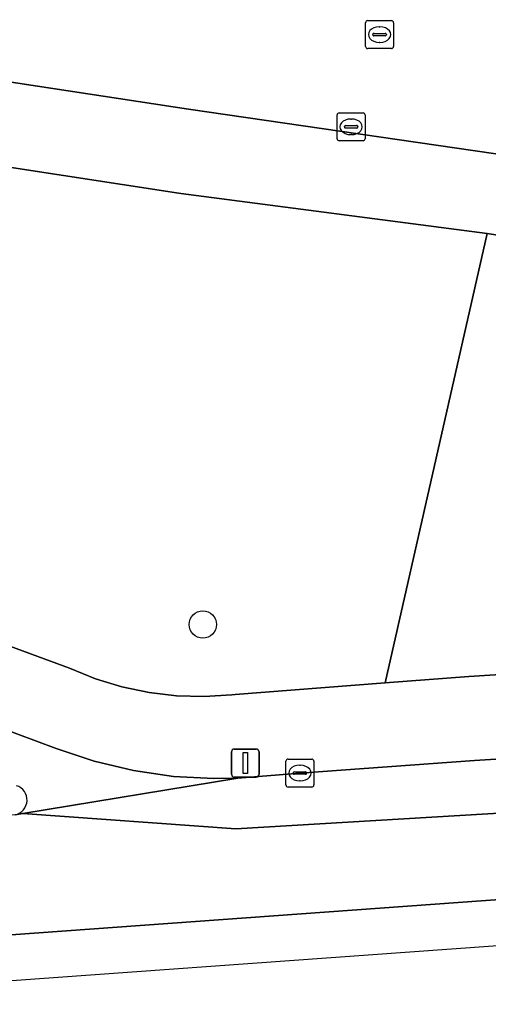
# Model space of a CAD drawing. Extents: x 161084 to 161928, y 385354 to 386522.
# Drawn here: x 161666.11 to 161682.9, y 385371.19 to 385406.54 of the extents above; entities that cross this region are included whole.
import ezdxf

# ---------------------------------------------------------------- set-up
doc = ezdxf.new("R2010")
doc.units = 0
for name, color, linetype in [('IMGEO_Boom', 7, 'Continuous'), ('IMGEO_Fietspad_gesloten', 7, 'Continuous'), ('IMGEO_Groenvoorziening', 7, 'Continuous'), ('IMGEO_Kolk', 7, 'Continuous'), ('IMGEO_Lichtmast', 7, 'Continuous'), ('IMGEO_Rijbaan_lokaal_gesloten', 7, 'Continuous'), ('IMGEO_Rijbaan_lokaal_open', 7, 'Continuous'), ('IMGEO_Rioolput', 7, 'Continuous'), ('IMGEO_Verkeerseiland_open', 7, 'Continuous'), ('IMGEO_Voetpad_open', 7, 'Continuous')]:
    doc.layers.add(name, color=color, linetype=linetype)

msp = doc.modelspace()

# ---------------------------------------------------------------- linework, layer by layer
at = {"layer": 'IMGEO_Boom'}
msp.add_circle((161672.674, 385384.868), 0.489, dxfattribs=at)
at = {"layer": 'IMGEO_Fietspad_gesloten'}
msp.add_lwpolyline([(161665.946, 385378.056), (161666.232, 385378.103), (161673.925, 385379.365), (161673.066, 385379.35), (161671.623, 385379.429), (161670.193, 385379.636), (161668.787, 385379.97), (161667.417, 385380.428), (161664.593, 385381.482), (161662.607, 385382.171)], dxfattribs=at)
msp.add_arc((161665.839, 385378.583), 0.538, 281.5026, 72.7781, dxfattribs=at)
at = {"layer": 'IMGEO_Groenvoorziening'}
for points in [[(161682.855, 385398.879), (161671.883, 385400.307), (161657.01, 385402.59), (161656.899, 385401.815), (161655.458, 385402.024), (161655.54, 385402.803), (161654.509, 385402.955), (161653.98, 385402.992), (161653.512, 385402.993)], [(161654.638, 385385.92), (161658.648, 385385.883), (161660.832, 385385.565), (161662.979, 385385.053), (161665.071, 385384.351), (161667.903, 385383.302), (161668.824, 385382.929), (161669.774, 385382.639), (161670.746, 385382.435), (161671.733, 385382.319), (161672.726, 385382.292), (161673.718, 385382.354), (161673.836, 385382.367), (161679.202, 385382.78), (161682.855, 385398.879)], [(161693.463, 385397.205), (161682.855, 385398.879), (161679.202, 385382.78), (161682.208, 385383.012), (161694.293, 385383.773)]]:
    msp.add_lwpolyline(points, dxfattribs=at)
at = {"layer": 'IMGEO_Kolk'}
for p, q in [((161677.485, 385402.274), (161677.485, 385403.126)), ((161677.56, 385403.2), (161678.412, 385403.2)), ((161678.486, 385403.126), (161678.486, 385402.274)), ((161677.973, 385402.98), (161677.998, 385402.98)), ((161677.744, 385402.694), (161677.744, 385402.706)), ((161678.182, 385402.657), (161677.784, 385402.657)), ((161677.787, 385402.743), (161678.185, 385402.743)), ((161677.996, 385402.42), (161677.971, 385402.42)), ((161678.228, 385402.706), (161678.228, 385402.694)), ((161678.412, 385402.2), (161677.56, 385402.2)), ((161675.651, 385379.121), (161675.651, 385379.973)), ((161675.726, 385380.047), (161676.578, 385380.047)), ((161676.139, 385379.827), (161676.164, 385379.827)), ((161676.652, 385379.973), (161676.652, 385379.121)), ((161675.91, 385379.541), (161675.91, 385379.553)), ((161676.348, 385379.504), (161675.95, 385379.504)), ((161675.953, 385379.59), (161676.351, 385379.59)), ((161676.394, 385379.553), (161676.394, 385379.541)), ((161676.162, 385379.267), (161676.137, 385379.267)), ((161676.578, 385379.047), (161675.726, 385379.047))]:
    msp.add_line(p, q, dxfattribs=at)
for points in [[(161677.485, 385402.274), (161677.485, 385403.126)], [(161677.56, 385403.2), (161678.412, 385403.2)], [(161678.486, 385403.126), (161678.486, 385402.274)], [(161678.412, 385402.2), (161677.56, 385402.2)], [(161675.651, 385379.121), (161675.651, 385379.973)], [(161675.726, 385380.047), (161676.578, 385380.047)], [(161676.652, 385379.973), (161676.652, 385379.121)], [(161676.578, 385379.047), (161675.726, 385379.047)]]:
    msp.add_lwpolyline(points, dxfattribs=at)
for centre, radius, start, end in [((161677.562, 385403.124), 0.0765, 91.552, 178.448), ((161677.562, 385403.124), 0.0765, 91.552, 178.448), ((161678.41, 385403.124), 0.0765, 1.552, 88.448), ((161678.41, 385403.124), 0.0765, 1.552, 88.448), ((161677.784, 385402.703), 0.0403, 85.8775, 175.7526), ((161677.781, 385402.693), 0.0366, 178.938, 274.7102), ((161678.185, 385402.7), 0.043, 264.8664, 352.4533), ((161678.189, 385402.705), 0.0386, 1.7309, 96.639), ((161677.562, 385402.276), 0.0765, 181.552, 268.448), ((161677.562, 385402.276), 0.0765, 181.552, 268.448), ((161678.41, 385402.276), 0.0765, 271.552, 358.448), ((161678.41, 385402.276), 0.0765, 271.552, 358.448), ((161675.728, 385379.971), 0.0765, 91.552, 178.448), ((161675.728, 385379.971), 0.0765, 91.552, 178.448), ((161676.576, 385379.971), 0.0765, 1.552, 88.448), ((161676.576, 385379.971), 0.0765, 1.552, 88.448), ((161675.95, 385379.55), 0.0403, 85.8775, 175.7526), ((161675.947, 385379.54), 0.0366, 178.938, 274.7102), ((161676.351, 385379.547), 0.043, 264.8664, 352.4533), ((161676.355, 385379.552), 0.0386, 1.7309, 96.639), ((161675.728, 385379.123), 0.0765, 181.552, 268.448), ((161675.728, 385379.123), 0.0765, 181.552, 268.448), ((161676.576, 385379.123), 0.0765, 271.552, 358.448), ((161676.576, 385379.123), 0.0765, 271.552, 358.448)]:
    msp.add_arc(centre, radius, start, end, dxfattribs=at)
for centre, major_axis, ratio, start_param, end_param in [((161677.972, 385402.7), (-0.387, 0.002), 0.722429, 4.712389, 7.853982), ((161677.997, 385402.7), (-0.39, 0.002), 0.717154, 1.570796, 4.712389), ((161676.138, 385379.547), (-0.387, 0.002), 0.722429, 4.712389, 7.853982), ((161676.163, 385379.547), (-0.39, 0.002), 0.717154, 1.570796, 4.712389)]:
    msp.add_ellipse(centre, major_axis=major_axis, ratio=ratio, start_param=start_param, end_param=end_param, dxfattribs=at)
at = {"layer": 'IMGEO_Lichtmast'}
for p, q in [((161673.7, 385379.507), (161673.7, 385380.307)), ((161673.7, 385380.307), (161673.7, 385379.507)), ((161673.8, 385380.407), (161674.59, 385380.407)), ((161674.59, 385380.407), (161673.8, 385380.407)), ((161674.69, 385380.307), (161674.69, 385379.507)), ((161674.69, 385379.507), (161674.69, 385380.307)), ((161674.59, 385379.407), (161673.8, 385379.407)), ((161673.8, 385379.407), (161674.59, 385379.407))]:
    msp.add_line(p, q, dxfattribs=at)
msp.add_lwpolyline([(161674.12, 385380.282), (161674.27, 385380.282), (161674.27, 385379.532), (161674.12, 385379.532), (161674.12, 385380.282)], dxfattribs=at)
for centre, start, end in [((161673.8, 385380.307), 90, 180), ((161673.8, 385380.307), 90, 180), ((161674.59, 385380.307), 0, 90), ((161674.59, 385380.307), 360, 90), ((161673.8, 385379.507), 180, 270), ((161673.8, 385379.507), 180, 270), ((161674.59, 385379.507), 270, 0), ((161674.59, 385379.507), 270, 0)]:
    msp.add_arc(centre, 0.1, start, end, dxfattribs=at)
at = {"layer": 'IMGEO_Rijbaan_lokaal_gesloten'}
for points in [[(161780.911, 385386.593), (161744.115, 385384.121), (161714.365, 385382.094), (161693.719, 385380.706), (161682.409, 385379.995)], [(161790.386, 385385.562), (161745.718, 385382.325), (161694.12, 385378.755), (161673.857, 385377.546), (161666.232, 385378.103), (161665.946, 385378.056), (161662.307, 385378.041), (161658.165, 385378.115), (161657.419, 385378.132), (161657.429, 385377.882), (161644.365, 385377.304), (161644.261, 385377.318), (161644.02, 385377.311), (161643.787, 385377.242), (161630.471, 385376.759), (161630.919, 385372.33), (161639.831, 385371.872)], [(161639.831, 385371.872), (161662.986, 385373.549), (161719.453, 385377.639), (161752.938, 385379.891), (161791.813, 385382.444), (161791.677, 385385.598), (161791.396, 385385.539)], [(161673.857, 385377.546), (161694.12, 385378.755), (161745.718, 385382.325), (161790.386, 385385.562)], [(161639.831, 385371.872), (161644.097, 385371.653), (161653.051, 385371.194), (161791.156, 385381.143), (161791.867, 385381.194), (161791.813, 385382.444), (161752.938, 385379.891), (161719.453, 385377.639), (161662.986, 385373.549), (161639.831, 385371.872)], [(161682.409, 385379.995), (161676.148, 385379.546), (161673.925, 385379.365)], [(161673.925, 385379.365), (161666.232, 385378.103)], [(161666.232, 385378.103), (161673.857, 385377.546)]]:
    msp.add_lwpolyline(points, dxfattribs=at)
at = {"layer": 'IMGEO_Rijbaan_lokaal_open'}
msp.add_lwpolyline([(161654.078, 385405.934), (161655.061, 385405.888), (161656.317, 385405.742), (161672.165, 385403.338), (161692.697, 385400.346), (161693.755, 385400.225), (161694.82, 385400.199), (161695.882, 385400.269), (161696.935, 385400.432), (161697.968, 385400.69), (161698.974, 385401.038), (161699.945, 385401.475), (161700.017, 385401.512), (161701.842, 385402.671), (161702.652, 385403.354), (161703.398, 385404.107), (161704.073, 385404.923), (161704.565, 385405.627), (161711.043, 385415.632)], dxfattribs=at)
at = {"layer": 'IMGEO_Rioolput'}
for p, q in [((161678.505, 385405.578), (161678.505, 385406.43)), ((161678.58, 385406.504), (161679.432, 385406.504)), ((161679.506, 385406.43), (161679.506, 385405.578)), ((161678.764, 385405.998), (161678.764, 385406.01)), ((161679.202, 385405.961), (161678.804, 385405.961)), ((161678.807, 385406.047), (161679.205, 385406.047)), ((161678.993, 385406.284), (161679.018, 385406.284)), ((161679.248, 385406.01), (161679.248, 385405.998)), ((161679.016, 385405.724), (161678.991, 385405.724)), ((161679.432, 385405.504), (161678.58, 385405.504))]:
    msp.add_line(p, q, dxfattribs=at)
for points in [[(161678.505, 385405.578), (161678.505, 385406.43)], [(161678.58, 385406.504), (161679.432, 385406.504)], [(161679.506, 385406.43), (161679.506, 385405.578)], [(161679.432, 385405.504), (161678.58, 385405.504)]]:
    msp.add_lwpolyline(points, dxfattribs=at)
for centre, radius, start, end in [((161678.582, 385406.428), 0.0765, 91.552, 178.448), ((161678.582, 385406.428), 0.0765, 91.552, 178.448), ((161679.43, 385406.428), 0.0765, 1.552, 88.448), ((161679.43, 385406.428), 0.0765, 1.552, 88.448), ((161678.804, 385406.007), 0.0403, 85.8775, 175.7526), ((161678.801, 385405.997), 0.0366, 178.938, 274.7102), ((161679.205, 385406.004), 0.043, 264.8664, 352.4533), ((161679.209, 385406.009), 0.0386, 1.7309, 96.639), ((161678.582, 385405.58), 0.0765, 181.552, 268.448), ((161678.582, 385405.58), 0.0765, 181.552, 268.448), ((161679.43, 385405.58), 0.0765, 271.552, 358.448), ((161679.43, 385405.58), 0.0765, 271.552, 358.448)]:
    msp.add_arc(centre, radius, start, end, dxfattribs=at)
for centre, major_axis, ratio, start_param, end_param in [((161678.992, 385406.004), (-0.387, 0.002), 0.722429, 4.712389, 7.853982), ((161679.017, 385406.004), (-0.39, 0.002), 0.717154, 1.570796, 4.712389)]:
    msp.add_ellipse(centre, major_axis=major_axis, ratio=ratio, start_param=start_param, end_param=end_param, dxfattribs=at)
at = {"layer": 'IMGEO_Verkeerseiland_open'}
msp.add_arc((161665.839, 385378.583), 0.538, 281.5026, 72.7781, dxfattribs=at)
at = {"layer": 'IMGEO_Voetpad_open'}
for points in [[(161692.697, 385400.346), (161672.165, 385403.338), (161656.317, 385405.742), (161655.061, 385405.888), (161654.078, 385405.934), (161653.98, 385402.992), (161654.509, 385402.955), (161655.54, 385402.803), (161655.458, 385402.024), (161656.899, 385401.815), (161657.01, 385402.59), (161671.883, 385400.307), (161682.855, 385398.879), (161693.463, 385397.205)], [(161775.141, 385389.302), (161699.842, 385384.149), (161694.293, 385383.773), (161682.208, 385383.012), (161679.202, 385382.78), (161673.836, 385382.367), (161673.718, 385382.354), (161672.726, 385382.292), (161671.733, 385382.319), (161670.746, 385382.435), (161669.774, 385382.639), (161668.824, 385382.929), (161667.903, 385383.302), (161665.071, 385384.351), (161662.979, 385385.053), (161660.832, 385385.565), (161658.648, 385385.883), (161654.638, 385385.92), (161650.309, 385385.395)], [(161654.179, 385383.015), (161655.207, 385383.061), (161656.291, 385383.144), (161656.395, 385383.142), (161658.492, 385383.004), (161660.568, 385382.68), (161662.607, 385382.171), (161664.593, 385381.482), (161667.417, 385380.428), (161668.787, 385379.97), (161670.193, 385379.636), (161671.623, 385379.429), (161673.066, 385379.35), (161673.925, 385379.365), (161676.148, 385379.546), (161682.409, 385379.995), (161693.719, 385380.706), (161714.365, 385382.094), (161744.115, 385384.121), (161780.911, 385386.593), (161784.079, 385387.056), (161787.193, 385387.799)]]:
    msp.add_lwpolyline(points, dxfattribs=at)

doc.saveas('drawing.dxf')
